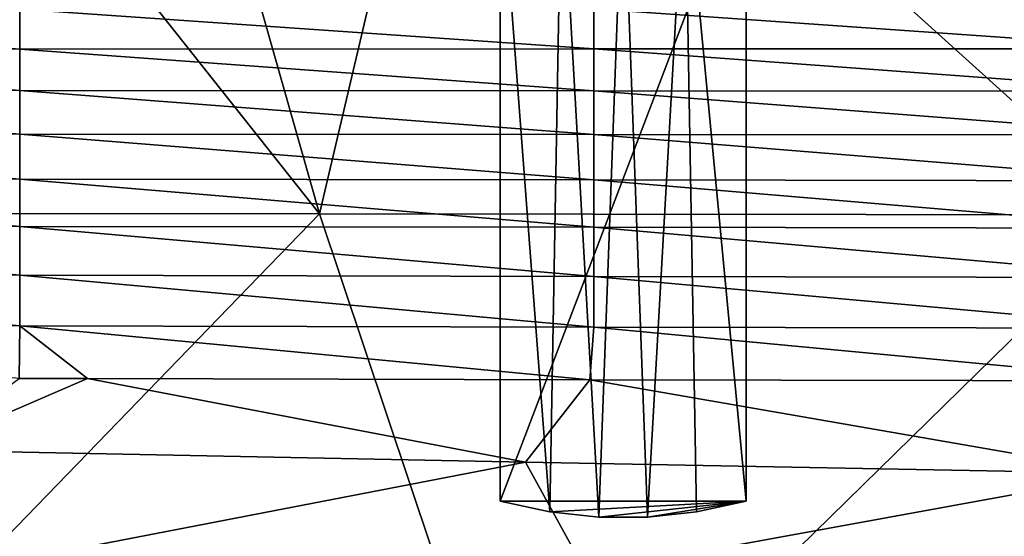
# Model space of a CAD drawing. Header units: metres. Extents: x -105 to 105, y -68 to 103.
# Tile 359 of 416: x 69.39 to 78.55, y 58.43 to 63.24. Entities that reach past the tile are written whole.
import ezdxf

# ---------------------------------------------------------------- set-up
doc = ezdxf.new("R2010")
doc.units = ezdxf.units.M
doc.layers.add('solid_FIT-BATH-150_SW0001_01', color=7, linetype='CONTINUOUS')

msp = doc.modelspace()

# ---------------------------------------------------------------- linework, layer by layer
at = {"layer": 'solid_FIT-BATH-150_SW0001_01'}
for points in [[(67.684891, 67.094528, 16.261604), (64.557594, 61.437737, 16.283026), (72.177422, 61.430561, 16.3223)], [(70.567719, 67.095253, 16.273623), (67.684891, 67.094528, 16.261604), (72.177422, 61.430561, 16.3223)], [(73.508179, 67.096024, 16.286926), (70.567719, 67.095253, 16.273623), (72.177422, 61.430561, 16.3223)], [(73.508179, 67.096024, 16.286926), (72.177422, 61.430561, 16.3223), (79.797249, 61.421703, 16.370808)], [(79.231544, 67.097557, 16.316015), (73.508179, 67.096024, 16.286926), (79.797249, 61.421703, 16.370808)], [(74.318207, 58.66021, -9.050619), (74.426666, 64.760887, -9.05885), (73.856026, 64.760887, -9)], [(73.856026, 58.76033, -9), (73.856026, 64.760887, -9), (76.143974, 64.760887, -9)], [(74.318207, 58.66021, -9.050619), (73.856026, 64.760887, -9), (73.856026, 58.76033, -9)], [(76.143974, 58.76033, -9), (73.856026, 58.76033, -9), (76.143974, 64.760887, -9)], [(74.318207, 58.66021, -9.050619), (74.773582, 58.611, -9.075498), (74.426666, 64.760887, -9.05885)], [(74.773582, 58.611, -9.075498), (75, 64.760887, -9.078499), (74.426666, 64.760887, -9.05885)], [(74.773582, 58.611, -9.075498), (75.226418, 58.611, -9.075498), (75, 64.760887, -9.078499)], [(75.226418, 58.611, -9.075498), (75.573334, 64.760887, -9.05885), (75, 64.760887, -9.078499)], [(75.226418, 58.611, -9.075498), (75.681793, 58.66021, -9.050619), (75.573334, 64.760887, -9.05885)], [(76.143974, 58.76033, -9), (76.143974, 64.760887, -9), (75.573334, 64.760887, -9.05885)], [(75.681793, 58.66021, -9.050619), (76.143974, 58.76033, -9), (75.573334, 64.760887, -9.05885)], [(69.388641, 62.963722, -20.200621), (64.050644, 62.99456, -20.478811), (64.050644, 63.363647, -20.357368)], [(69.388641, 63.333324, -20.072918), (69.388641, 62.963722, -20.200621), (64.050644, 63.363647, -20.357368)], [(74.726639, 63.338726, -19.758039), (74.726639, 62.966007, -19.894608), (69.388641, 63.333324, -20.072918)], [(74.726639, 62.966007, -19.894608), (69.388641, 62.963722, -20.200621), (69.388641, 63.333324, -20.072918)], [(80.064636, 63.339596, -19.428818), (80.064636, 62.964664, -19.573454), (74.726639, 63.338726, -19.758039)], [(80.064636, 62.964664, -19.573454), (74.726639, 62.966007, -19.894608), (74.726639, 63.338726, -19.758039)], [(69.388641, 62.577202, -20.31451), (64.050644, 62.608074, -20.586676), (64.050644, 62.99456, -20.478811)], [(69.388641, 62.963722, -20.200621), (69.388641, 62.577202, -20.31451), (64.050644, 62.99456, -20.478811)], [(74.726639, 62.966007, -19.894608), (74.726639, 62.576447, -20.016762), (69.388641, 62.963722, -20.200621)], [(74.726639, 62.576447, -20.016762), (69.388641, 62.577202, -20.31451), (69.388641, 62.963722, -20.200621)], [(80.064636, 62.573048, -19.703201), (74.726639, 62.576447, -20.016762), (74.726639, 62.966007, -19.894608)], [(80.064636, 62.964664, -19.573454), (80.064636, 62.573048, -19.703201), (74.726639, 62.966007, -19.894608)], [(69.388641, 62.173626, -20.415512), (64.050644, 62.203987, -20.681929), (64.050644, 62.608074, -20.586676)], [(69.388641, 62.577202, -20.31451), (69.388641, 62.173626, -20.415512), (64.050644, 62.608074, -20.586676)], [(74.726639, 62.169979, -20.12542), (69.388641, 62.173626, -20.415512), (69.388641, 62.577202, -20.31451)], [(74.726639, 62.576447, -20.016762), (74.726639, 62.169979, -20.12542), (69.388641, 62.577202, -20.31451)], [(80.064636, 62.164738, -19.818958), (74.726639, 62.169979, -20.12542), (74.726639, 62.576447, -20.016762)], [(80.064636, 62.573048, -19.703201), (80.064636, 62.164738, -19.818958), (74.726639, 62.576447, -20.016762)], [(69.388641, 61.752872, -20.504547), (64.050644, 61.782108, -20.765532), (64.050644, 62.203987, -20.681929)], [(69.388641, 62.173626, -20.415512), (69.388641, 61.752872, -20.504547), (64.050644, 62.203987, -20.681929)], [(74.726639, 61.74654, -20.221493), (69.388641, 61.752872, -20.504547), (69.388641, 62.173626, -20.415512)], [(74.726639, 62.169979, -20.12542), (74.726639, 61.74654, -20.221493), (69.388641, 62.173626, -20.415512)], [(80.064636, 61.739731, -19.921621), (74.726639, 61.74654, -20.221493), (74.726639, 62.169979, -20.12542)], [(80.064636, 62.164738, -19.818958), (80.064636, 61.739731, -19.921621), (74.726639, 62.169979, -20.12542)], [(69.388641, 61.314949, -20.582495), (64.050644, 61.3424, -20.838375), (64.050644, 61.782108, -20.765532)], [(69.388641, 61.752872, -20.504547), (69.388641, 61.314949, -20.582495), (64.050644, 61.782108, -20.765532)], [(74.726639, 61.30616, -20.30587), (69.388641, 61.314949, -20.582495), (69.388641, 61.752872, -20.504547)], [(74.726639, 61.74654, -20.221493), (74.726639, 61.30616, -20.30587), (69.388641, 61.752872, -20.504547)], [(80.064636, 61.298084, -20.012072), (74.726639, 61.30616, -20.30587), (74.726639, 61.74654, -20.221493)], [(80.064636, 61.739731, -19.921621), (80.064636, 61.298084, -20.012072), (74.726639, 61.74654, -20.221493)], [(66.729416, 55.807598, 16.322208), (72.177422, 61.430561, 16.3223), (64.557594, 61.437737, 16.283026)], [(66.729416, 55.807598, 16.322208), (74.062675, 55.804638, 16.369986), (72.177422, 61.430561, 16.3223)], [(74.062675, 55.804638, 16.369986), (79.797249, 61.421703, 16.370808), (72.177422, 61.430561, 16.3223)], [(74.062675, 55.804638, 16.369986), (81.395935, 55.801025, 16.428226), (79.797249, 61.421703, 16.370808)], [(69.388641, 60.860119, -20.650146), (64.050644, 60.885014, -20.90126), (64.050644, 61.3424, -20.838375)], [(69.388641, 61.314949, -20.582495), (69.388641, 60.860119, -20.650146), (64.050644, 61.3424, -20.838375)], [(74.726639, 60.849194, -20.37937), (69.388641, 60.860119, -20.650146), (69.388641, 61.314949, -20.582495)], [(74.726639, 61.30616, -20.30587), (74.726639, 60.849194, -20.37937), (69.388641, 61.314949, -20.582495)], [(80.064636, 60.840214, -20.091141), (74.726639, 60.849194, -20.37937), (74.726639, 61.30616, -20.30587)], [(80.064636, 61.298084, -20.012072), (80.064636, 60.840214, -20.091141), (74.726639, 61.30616, -20.30587)], [(69.388641, 60.388664, -20.70829), (64.050644, 60.410114, -20.954988), (64.050644, 60.885014, -20.90126)], [(69.388641, 60.860119, -20.650146), (69.388641, 60.388664, -20.70829), (64.050644, 60.885014, -20.90126)], [(74.726639, 60.376049, -20.442791), (69.388641, 60.388664, -20.70829), (69.388641, 60.860119, -20.650146)], [(74.726639, 60.849194, -20.37937), (74.726639, 60.376049, -20.442791), (69.388641, 60.860119, -20.650146)], [(80.064636, 60.36665, -20.159637), (74.726639, 60.376049, -20.442791), (74.726639, 60.849194, -20.37937)], [(80.064636, 60.840214, -20.091141), (80.064636, 60.36665, -20.159637), (74.726639, 60.849194, -20.37937)], [(69.388641, 60.388664, -20.70829), (69.381599, 59.900856, -20.758051), (64.050644, 60.410114, -20.954988)], [(70.019508, 59.89901, -20.727839), (69.381599, 59.900856, -20.758051), (69.388641, 60.388664, -20.70829)], [(74.689522, 59.887047, -20.498831), (70.019508, 59.89901, -20.727839), (69.388641, 60.388664, -20.70829)], [(74.726639, 60.376049, -20.442791), (74.689522, 59.887047, -20.498831), (69.388641, 60.388664, -20.70829)], [(80.02533, 59.877789, -20.220507), (74.689522, 59.887047, -20.498831), (74.726639, 60.376049, -20.442791)], [(80.064636, 60.36665, -20.159637), (80.02533, 59.877789, -20.220507), (74.726639, 60.376049, -20.442791)], [(68.475861, 59.233208, -20.852943), (69.381599, 59.900856, -20.758051), (70.019508, 59.89901, -20.727839)], [(74.091484, 59.12196, -20.594097), (68.475861, 59.233208, -20.852943), (70.019508, 59.89901, -20.727839)], [(74.091484, 59.12196, -20.594097), (70.019508, 59.89901, -20.727839), (74.689522, 59.887047, -20.498831)], [(79.7071, 59.015347, -20.316771), (74.091484, 59.12196, -20.594097), (74.689522, 59.887047, -20.498831)], [(79.7071, 59.015347, -20.316771), (74.689522, 59.887047, -20.498831), (80.02533, 59.877789, -20.220507)], [(69.324715, 58.200581, -20.870758), (68.475861, 59.233208, -20.852943), (74.091484, 59.12196, -20.594097)], [(74.657379, 58.096912, -20.626535), (69.324715, 58.200581, -20.870758), (74.091484, 59.12196, -20.594097)], [(74.657379, 58.096912, -20.626535), (74.091484, 59.12196, -20.594097), (79.7071, 59.015347, -20.316771)], [(79.990051, 57.99754, -20.365517), (74.657379, 58.096912, -20.626535), (79.7071, 59.015347, -20.316771)], [(74.318207, 58.66021, -9.050619), (73.856026, 58.76033, -9), (76.143974, 58.76033, -9)], [(74.318207, 58.66021, -9.050619), (76.143974, 58.76033, -9), (74.773582, 58.611, -9.075498)], [(74.773582, 58.611, -9.075498), (76.143974, 58.76033, -9), (75.226418, 58.611, -9.075498)], [(75.226418, 58.611, -9.075498), (76.143974, 58.76033, -9), (75.681793, 58.66021, -9.050619)]]:
    msp.add_3dface(points, dxfattribs=at)

doc.saveas('drawing.dxf')
